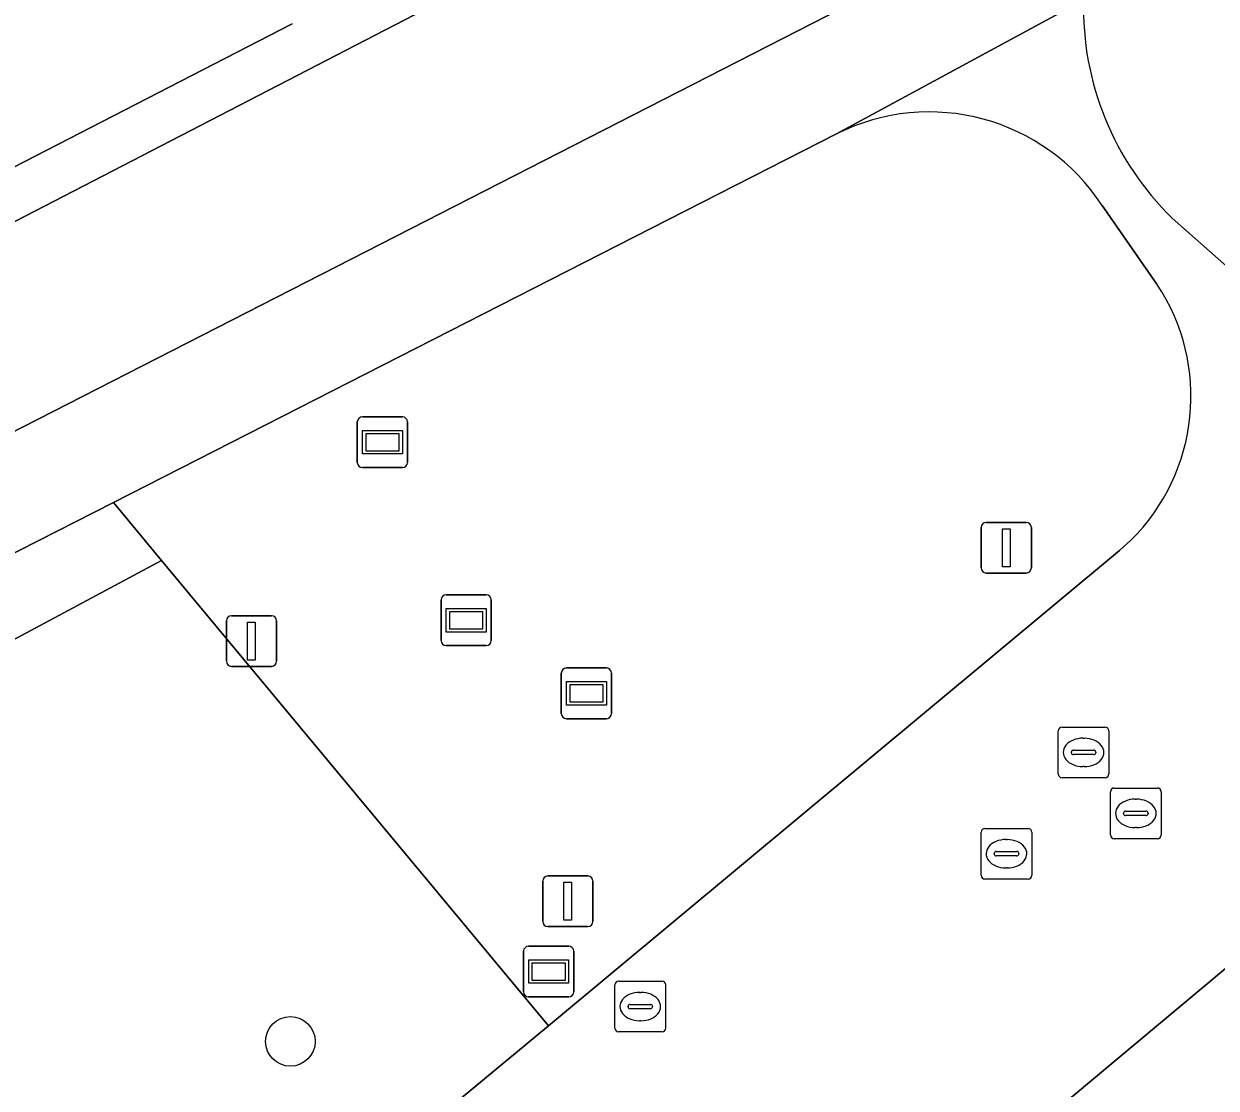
# Model space of a CAD drawing. Extents: x 159489 to 160304, y 383825 to 384531.
# Drawn here: x 159869.71 to 159893.23, y 384493.57 to 384514.57 of the extents above; entities that cross this region are included whole.
import ezdxf

# ---------------------------------------------------------------- set-up
doc = ezdxf.new("R2010")
doc.units = 0
for name, color, linetype in [('IMGEO_Berm_open', 7, 'Continuous'), ('IMGEO_Boom', 7, 'Continuous'), ('IMGEO_Brandkraan', 7, 'Continuous'), ('IMGEO_Fietspad_gesloten', 7, 'Continuous'), ('IMGEO_Groenvoorziening', 7, 'Continuous'), ('IMGEO_Kolk', 7, 'Continuous'), ('IMGEO_Lichtmast', 7, 'Continuous'), ('IMGEO_Rijbaan_lokaal_open', 7, 'Continuous'), ('IMGEO_Rijbaan_regionaal_gesloten', 7, 'Continuous'), ('IMGEO_Rioolput', 7, 'Continuous'), ('IMGEO_Verklikker', 7, 'Continuous'), ('IMGEO_Voetpad_open', 7, 'Continuous')]:
    doc.layers.add(name, color=color, linetype=linetype)

msp = doc.modelspace()

# ---------------------------------------------------------------- linework, layer by layer
at = {"layer": 'IMGEO_Berm_open'}
for points in [[(159831.369, 384490.881), (159835.446, 384493.155), (159847.848, 384499.459), (159883.75, 384518.031)], [(159875.005, 384514.571), (159833.126, 384493.01), (159830.442, 384491.479), (159829.645, 384490.992), (159830.164, 384490.148)]]:
    msp.add_lwpolyline(points, dxfattribs=at)
at = {"layer": 'IMGEO_Boom'}
msp.add_circle((159874.97, 384494.496), 0.489, dxfattribs=at)
at = {"layer": 'IMGEO_Brandkraan'}
for p, q in [((159881.372, 384494.758), (159881.372, 384495.61)), ((159881.447, 384495.684), (159882.299, 384495.684)), ((159882.373, 384495.61), (159882.373, 384494.758)), ((159881.86, 384495.464), (159881.885, 384495.464)), ((159881.631, 384495.178), (159881.631, 384495.19)), ((159882.069, 384495.141), (159881.671, 384495.141)), ((159881.674, 384495.227), (159882.072, 384495.227)), ((159882.115, 384495.19), (159882.115, 384495.178)), ((159881.883, 384494.904), (159881.858, 384494.904)), ((159882.299, 384494.684), (159881.447, 384494.684))]:
    msp.add_line(p, q, dxfattribs=at)
for points in [[(159881.372, 384494.758), (159881.372, 384495.61)], [(159881.447, 384495.684), (159882.299, 384495.684)], [(159882.373, 384495.61), (159882.373, 384494.758)], [(159882.299, 384494.684), (159881.447, 384494.684)]]:
    msp.add_lwpolyline(points, dxfattribs=at)
for centre, radius, start, end in [((159881.449, 384495.608), 0.0765, 91.552, 178.448), ((159881.449, 384495.608), 0.0765, 91.552, 178.448), ((159882.297, 384495.608), 0.0765, 1.552, 88.448), ((159882.297, 384495.608), 0.0765, 1.552, 88.448), ((159881.671, 384495.187), 0.0403, 85.8775, 175.7526), ((159881.668, 384495.177), 0.0366, 178.938, 274.7102), ((159882.072, 384495.184), 0.043, 264.8664, 352.4533), ((159882.076, 384495.189), 0.0386, 1.7309, 96.639), ((159881.449, 384494.76), 0.0765, 181.552, 268.448), ((159881.449, 384494.76), 0.0765, 181.552, 268.448), ((159882.297, 384494.76), 0.0765, 271.552, 358.448), ((159882.297, 384494.76), 0.0765, 271.552, 358.448)]:
    msp.add_arc(centre, radius, start, end, dxfattribs=at)
for centre, major_axis, ratio, start_param, end_param in [((159881.859, 384495.184), (-0.387, 0.002), 0.722429, 4.712389, 7.853982), ((159881.884, 384495.184), (-0.39, 0.002), 0.717154, 1.570796, 4.712389)]:
    msp.add_ellipse(centre, major_axis=major_axis, ratio=ratio, start_param=start_param, end_param=end_param, dxfattribs=at)
at = {"layer": 'IMGEO_Fietspad_gesloten'}
msp.add_lwpolyline([(159834.146, 384488.336), (159835.911, 384489.354), (159885.856, 384514.882), (159884.133, 384518.229), (159883.75, 384518.031), (159847.848, 384499.459), (159835.446, 384493.155), (159831.369, 384490.881)], dxfattribs=at)
at = {"layer": 'IMGEO_Groenvoorziening'}
for points in [[(159885.744, 384512.399), (159871.478, 384505.126), (159872.428, 384503.983), (159880.06, 384494.803), (159891.329, 384504.179), (159891.552, 384504.383)], [(159892.065, 384509.437), (159890.984, 384510.986)]]:
    msp.add_lwpolyline(points, dxfattribs=at)
msp.add_lwpolyline([(159872.428, 384503.983), (159871.478, 384505.126), (159859.946, 384499.264), (159858.573, 384498.562), (159859.719, 384497.18)], close=True, dxfattribs=at)
for centre, radius, start, end in [((159887.573, 384508.758), 4.075, 33.1512, 116.6663), ((159888.74, 384507.222), 3.996, 314.7357, 33.6725)]:
    msp.add_arc(centre, radius, start, end, dxfattribs=at)
at = {"layer": 'IMGEO_Kolk'}
for p, q in [((159888.671, 384498.699), (159889.523, 384498.699)), ((159888.596, 384497.773), (159888.596, 384498.625)), ((159889.084, 384498.479), (159889.109, 384498.479)), ((159889.597, 384498.625), (159889.597, 384497.773)), ((159888.855, 384498.193), (159888.855, 384498.205)), ((159888.898, 384498.242), (159889.296, 384498.242)), ((159889.339, 384498.205), (159889.339, 384498.193)), ((159889.293, 384498.156), (159888.895, 384498.156)), ((159889.107, 384497.919), (159889.082, 384497.919)), ((159889.523, 384497.699), (159888.671, 384497.699))]:
    msp.add_line(p, q, dxfattribs=at)
for points in [[(159888.671, 384498.699), (159889.523, 384498.699)], [(159888.596, 384497.773), (159888.596, 384498.625)], [(159889.597, 384498.625), (159889.597, 384497.773)], [(159889.523, 384497.699), (159888.671, 384497.699)]]:
    msp.add_lwpolyline(points, dxfattribs=at)
for centre, radius, start, end in [((159888.673, 384498.623), 0.0765, 91.552, 178.448), ((159888.673, 384498.623), 0.0765, 91.552, 178.448), ((159889.521, 384498.623), 0.0765, 1.552, 88.448), ((159889.521, 384498.623), 0.0765, 1.552, 88.448), ((159888.895, 384498.202), 0.0403, 85.8775, 175.7526), ((159888.892, 384498.192), 0.0366, 178.938, 274.7102), ((159889.296, 384498.199), 0.043, 264.8664, 352.4533), ((159889.3, 384498.204), 0.0386, 1.7309, 96.639), ((159888.673, 384497.775), 0.0765, 181.552, 268.448), ((159888.673, 384497.775), 0.0765, 181.552, 268.448), ((159889.521, 384497.775), 0.0765, 271.552, 358.448), ((159889.521, 384497.775), 0.0765, 271.552, 358.448)]:
    msp.add_arc(centre, radius, start, end, dxfattribs=at)
for centre, major_axis, ratio, start_param, end_param in [((159889.083, 384498.199), (-0.387, 0.002), 0.722429, 4.712389, 7.853982), ((159889.108, 384498.199), (-0.39, 0.002), 0.717154, 1.570796, 4.712389)]:
    msp.add_ellipse(centre, major_axis=major_axis, ratio=ratio, start_param=start_param, end_param=end_param, dxfattribs=at)
at = {"layer": 'IMGEO_Lichtmast'}
for p, q in [((159888.598, 384503.836), (159888.598, 384504.636)), ((159888.598, 384504.636), (159888.598, 384503.836)), ((159888.698, 384504.736), (159889.488, 384504.736)), ((159889.488, 384504.736), (159888.698, 384504.736)), ((159889.588, 384504.636), (159889.588, 384503.836)), ((159889.588, 384503.836), (159889.588, 384504.636)), ((159889.488, 384503.736), (159888.698, 384503.736)), ((159888.698, 384503.736), (159889.488, 384503.736)), ((159873.807, 384502.895), (159874.597, 384502.895)), ((159874.597, 384502.895), (159873.807, 384502.895)), ((159873.707, 384501.995), (159873.707, 384502.795)), ((159873.707, 384502.795), (159873.707, 384501.995)), ((159874.697, 384502.795), (159874.697, 384501.995)), ((159874.697, 384501.995), (159874.697, 384502.795)), ((159874.597, 384501.895), (159873.807, 384501.895)), ((159873.807, 384501.895), (159874.597, 384501.895)), ((159880.047, 384497.76), (159880.837, 384497.76)), ((159880.837, 384497.76), (159880.047, 384497.76)), ((159879.947, 384496.86), (159879.947, 384497.66)), ((159879.947, 384497.66), (159879.947, 384496.86)), ((159880.937, 384497.66), (159880.937, 384496.86)), ((159880.937, 384496.86), (159880.937, 384497.66)), ((159880.837, 384496.76), (159880.047, 384496.76)), ((159880.047, 384496.76), (159880.837, 384496.76))]:
    msp.add_line(p, q, dxfattribs=at)
for points in [[(159889.018, 384504.611), (159889.168, 384504.611), (159889.168, 384503.861), (159889.018, 384503.861), (159889.018, 384504.611)], [(159874.127, 384502.77), (159874.277, 384502.77), (159874.277, 384502.02), (159874.127, 384502.02), (159874.127, 384502.77)], [(159880.367, 384497.635), (159880.517, 384497.635), (159880.517, 384496.885), (159880.367, 384496.885), (159880.367, 384497.635)]]:
    msp.add_lwpolyline(points, dxfattribs=at)
for centre, start, end in [((159888.698, 384504.636), 90, 180), ((159888.698, 384504.636), 90, 180), ((159889.488, 384504.636), 0, 90), ((159889.488, 384504.636), 360, 90), ((159888.698, 384503.836), 180, 270), ((159888.698, 384503.836), 180, 270), ((159889.488, 384503.836), 270, 0), ((159889.488, 384503.836), 270, 0), ((159873.807, 384502.795), 90, 180), ((159873.807, 384502.795), 90, 180), ((159874.597, 384502.795), 0, 90), ((159874.597, 384502.795), 360, 90), ((159873.807, 384501.995), 180, 270), ((159873.807, 384501.995), 180, 270), ((159874.597, 384501.995), 270, 0), ((159874.597, 384501.995), 270, 0), ((159880.047, 384497.66), 90, 180), ((159880.047, 384497.66), 90, 180), ((159880.837, 384497.66), 0, 90), ((159880.837, 384497.66), 360, 90), ((159880.047, 384496.86), 180, 270), ((159880.047, 384496.86), 180, 270), ((159880.837, 384496.86), 270, 0), ((159880.837, 384496.86), 270, 0)]:
    msp.add_arc(centre, 0.1, start, end, dxfattribs=at)
at = {"layer": 'IMGEO_Rijbaan_lokaal_open'}
msp.add_lwpolyline([(159896.422, 384498.445), (159889.969, 384493.052), (159892.36, 384490.155), (159892.665, 384490.416), (159909.781, 384469.82)], dxfattribs=at)
at = {"layer": 'IMGEO_Rijbaan_regionaal_gesloten'}
msp.add_lwpolyline([(159807.293, 384481.524), (159826.86, 384489.169), (159827.41, 384489.544), (159828.019, 384489.947), (159828.328, 384490.152), (159828.52, 384490.279), (159829.645, 384490.992), (159830.442, 384491.479), (159833.126, 384493.01), (159875.005, 384514.571)], dxfattribs=at)
at = {"layer": 'IMGEO_Rioolput'}
for p, q in [((159890.117, 384499.772), (159890.117, 384500.624)), ((159890.192, 384500.698), (159891.044, 384500.698)), ((159891.118, 384500.624), (159891.118, 384499.772)), ((159890.605, 384500.478), (159890.63, 384500.478)), ((159890.376, 384500.192), (159890.376, 384500.204)), ((159890.814, 384500.155), (159890.416, 384500.155)), ((159890.419, 384500.241), (159890.817, 384500.241)), ((159890.86, 384500.204), (159890.86, 384500.192)), ((159890.628, 384499.918), (159890.603, 384499.918)), ((159891.044, 384499.698), (159890.192, 384499.698)), ((159891.148, 384498.569), (159891.148, 384499.421)), ((159891.223, 384499.495), (159892.075, 384499.495)), ((159892.149, 384499.421), (159892.149, 384498.569)), ((159891.636, 384499.275), (159891.661, 384499.275)), ((159891.407, 384498.989), (159891.407, 384499.001)), ((159891.845, 384498.952), (159891.447, 384498.952)), ((159891.45, 384499.038), (159891.848, 384499.038)), ((159891.891, 384499.001), (159891.891, 384498.989)), ((159891.659, 384498.715), (159891.634, 384498.715)), ((159892.075, 384498.495), (159891.223, 384498.495))]:
    msp.add_line(p, q, dxfattribs=at)
for points in [[(159890.117, 384499.772), (159890.117, 384500.624)], [(159890.192, 384500.698), (159891.044, 384500.698)], [(159891.118, 384500.624), (159891.118, 384499.772)], [(159891.044, 384499.698), (159890.192, 384499.698)], [(159891.148, 384498.569), (159891.148, 384499.421)], [(159891.223, 384499.495), (159892.075, 384499.495)], [(159892.149, 384499.421), (159892.149, 384498.569)], [(159892.075, 384498.495), (159891.223, 384498.495)]]:
    msp.add_lwpolyline(points, dxfattribs=at)
for centre, radius, start, end in [((159890.194, 384500.622), 0.0765, 91.552, 178.448), ((159890.194, 384500.622), 0.0765, 91.552, 178.448), ((159891.042, 384500.622), 0.0765, 1.552, 88.448), ((159891.042, 384500.622), 0.0765, 1.552, 88.448), ((159890.416, 384500.201), 0.0403, 85.8775, 175.7526), ((159890.413, 384500.191), 0.0366, 178.938, 274.7102), ((159890.817, 384500.198), 0.043, 264.8664, 352.4533), ((159890.821, 384500.203), 0.0386, 1.7309, 96.639), ((159890.194, 384499.774), 0.0765, 181.552, 268.448), ((159890.194, 384499.774), 0.0765, 181.552, 268.448), ((159891.042, 384499.774), 0.0765, 271.552, 358.448), ((159891.042, 384499.774), 0.0765, 271.552, 358.448), ((159891.225, 384499.419), 0.0765, 91.552, 178.448), ((159891.225, 384499.419), 0.0765, 91.552, 178.448), ((159892.073, 384499.419), 0.0765, 1.552, 88.448), ((159892.073, 384499.419), 0.0765, 1.552, 88.448), ((159891.447, 384498.998), 0.0403, 85.8775, 175.7526), ((159891.444, 384498.988), 0.0366, 178.938, 274.7102), ((159891.848, 384498.995), 0.043, 264.8664, 352.4533), ((159891.852, 384499), 0.0386, 1.7309, 96.639), ((159891.225, 384498.571), 0.0765, 181.552, 268.448), ((159891.225, 384498.571), 0.0765, 181.552, 268.448), ((159892.073, 384498.571), 0.0765, 271.552, 358.448), ((159892.073, 384498.571), 0.0765, 271.552, 358.448)]:
    msp.add_arc(centre, radius, start, end, dxfattribs=at)
for centre, major_axis, ratio, start_param, end_param in [((159890.604, 384500.198), (-0.387, 0.002), 0.722429, 4.712389, 7.853982), ((159890.629, 384500.198), (-0.39, 0.002), 0.717154, 1.570796, 4.712389), ((159891.635, 384498.995), (-0.387, 0.002), 0.722429, 4.712389, 7.853982), ((159891.66, 384498.995), (-0.39, 0.002), 0.717154, 1.570796, 4.712389)]:
    msp.add_ellipse(centre, major_axis=major_axis, ratio=ratio, start_param=start_param, end_param=end_param, dxfattribs=at)
at = {"layer": 'IMGEO_Verklikker'}
for p, q in [((159876.29, 384505.917), (159876.29, 384506.717)), ((159876.29, 384506.717), (159876.29, 384505.917)), ((159876.39, 384506.817), (159877.18, 384506.817)), ((159877.18, 384506.817), (159876.39, 384506.817)), ((159877.28, 384506.717), (159877.28, 384505.917)), ((159877.28, 384505.917), (159877.28, 384506.717)), ((159877.18, 384505.817), (159876.39, 384505.817)), ((159876.39, 384505.817), (159877.18, 384505.817)), ((159877.942, 384502.405), (159877.942, 384503.205)), ((159877.942, 384503.205), (159877.942, 384502.405)), ((159878.042, 384503.305), (159878.832, 384503.305)), ((159878.832, 384503.305), (159878.042, 384503.305)), ((159878.932, 384503.205), (159878.932, 384502.405)), ((159878.932, 384502.405), (159878.932, 384503.205)), ((159878.832, 384502.305), (159878.042, 384502.305)), ((159878.042, 384502.305), (159878.832, 384502.305)), ((159880.314, 384500.963), (159880.314, 384501.763)), ((159880.314, 384501.763), (159880.314, 384500.963)), ((159880.414, 384501.863), (159881.204, 384501.863)), ((159881.204, 384501.863), (159880.414, 384501.863)), ((159881.304, 384501.763), (159881.304, 384500.963)), ((159881.304, 384500.963), (159881.304, 384501.763)), ((159881.204, 384500.863), (159880.414, 384500.863)), ((159880.414, 384500.863), (159881.204, 384500.863)), ((159879.67, 384496.374), (159880.46, 384496.374)), ((159880.46, 384496.374), (159879.67, 384496.374)), ((159879.57, 384495.474), (159879.57, 384496.274)), ((159879.57, 384496.274), (159879.57, 384495.474)), ((159880.56, 384496.274), (159880.56, 384495.474)), ((159880.56, 384495.474), (159880.56, 384496.274)), ((159880.46, 384495.374), (159879.67, 384495.374)), ((159879.67, 384495.374), (159880.46, 384495.374))]:
    msp.add_line(p, q, dxfattribs=at)
for points in [[(159876.391, 384506.549), (159877.179, 384506.549), (159877.179, 384506.085), (159876.391, 384506.085), (159876.391, 384506.549)], [(159876.456, 384506.484), (159876.456, 384506.15), (159877.114, 384506.15), (159877.114, 384506.484), (159876.456, 384506.484)], [(159878.043, 384503.037), (159878.831, 384503.037), (159878.831, 384502.573), (159878.043, 384502.573), (159878.043, 384503.037)], [(159878.108, 384502.972), (159878.108, 384502.638), (159878.766, 384502.638), (159878.766, 384502.972), (159878.108, 384502.972)], [(159880.415, 384501.595), (159881.203, 384501.595), (159881.203, 384501.131), (159880.415, 384501.131), (159880.415, 384501.595)], [(159880.48, 384501.53), (159880.48, 384501.196), (159881.138, 384501.196), (159881.138, 384501.53), (159880.48, 384501.53)], [(159879.671, 384496.106), (159880.459, 384496.106), (159880.459, 384495.642), (159879.671, 384495.642), (159879.671, 384496.106)], [(159879.736, 384496.041), (159879.736, 384495.707), (159880.394, 384495.707), (159880.394, 384496.041), (159879.736, 384496.041)]]:
    msp.add_lwpolyline(points, dxfattribs=at)
for centre, start, end in [((159876.39, 384506.717), 90, 180), ((159876.39, 384506.717), 90, 180), ((159877.18, 384506.717), 0, 90), ((159877.18, 384506.717), 360, 90), ((159876.39, 384505.917), 180, 270), ((159876.39, 384505.917), 180, 270), ((159877.18, 384505.917), 270, 0), ((159877.18, 384505.917), 270, 0), ((159878.042, 384503.205), 90, 180), ((159878.042, 384503.205), 90, 180), ((159878.832, 384503.205), 0, 90), ((159878.832, 384503.205), 360, 90), ((159878.042, 384502.405), 180, 270), ((159878.042, 384502.405), 180, 270), ((159878.832, 384502.405), 270, 0), ((159878.832, 384502.405), 270, 0), ((159880.414, 384501.763), 90, 180), ((159880.414, 384501.763), 90, 180), ((159881.204, 384501.763), 0, 90), ((159881.204, 384501.763), 360, 90), ((159880.414, 384500.963), 180, 270), ((159880.414, 384500.963), 180, 270), ((159881.204, 384500.963), 270, 0), ((159881.204, 384500.963), 270, 0), ((159879.67, 384496.274), 90, 180), ((159879.67, 384496.274), 90, 180), ((159880.46, 384496.274), 0, 90), ((159880.46, 384496.274), 360, 90), ((159879.67, 384495.474), 180, 270), ((159879.67, 384495.474), 180, 270), ((159880.46, 384495.474), 270, 0), ((159880.46, 384495.474), 270, 0)]:
    msp.add_arc(centre, 0.1, start, end, dxfattribs=at)
at = {"layer": 'IMGEO_Voetpad_open'}
for points in [[(159892.513, 384519.166), (159886.71, 384515.272), (159885.856, 384514.882), (159835.911, 384489.354), (159834.146, 384488.336)], [(159835.868, 384486.878), (159836.761, 384487.414), (159836.979, 384487.525), (159844.321, 384491.278), (159858.573, 384498.562), (159859.946, 384499.264), (159871.478, 384505.126), (159885.744, 384512.399), (159890.617, 384515.036)], [(159890.617, 384515.036), (159885.744, 384512.399)], [(159890.984, 384510.986), (159892.065, 384509.437)], [(159882.271, 384486.838), (159881.63, 384487.609), (159881.79, 384487.739), (159882.423, 384486.965), (159884.28, 384488.509), (159883.64, 384489.28), (159883.79, 384489.409), (159884.433, 384488.636), (159889.857, 384493.188), (159889.969, 384493.052), (159896.422, 384498.445), (159901.312, 384502.825), (159892.368, 384510.736)], [(159892.368, 384510.736), (159901.312, 384502.825), (159903.644, 384500.762), (159904.49, 384500)], [(159891.552, 384504.383), (159891.329, 384504.179), (159880.06, 384494.803), (159870.304, 384486.724), (159869.174, 384485.784), (159839.517, 384461.108)]]:
    msp.add_lwpolyline(points, dxfattribs=at)
msp.add_lwpolyline([(159872.428, 384503.983), (159859.719, 384497.18), (159869.174, 384485.784), (159870.304, 384486.724), (159880.06, 384494.803)], close=True, dxfattribs=at)
for centre, radius, start, end in [((159896.403, 384514.886), 5.788, 178.5128, 225.8004), ((159896.403, 384514.886), 5.788, 178.5128, 225.8004), ((159887.573, 384508.758), 4.075, 33.1512, 116.6663), ((159888.74, 384507.222), 3.996, 314.7357, 33.6725)]:
    msp.add_arc(centre, radius, start, end, dxfattribs=at)

doc.saveas('drawing.dxf')
